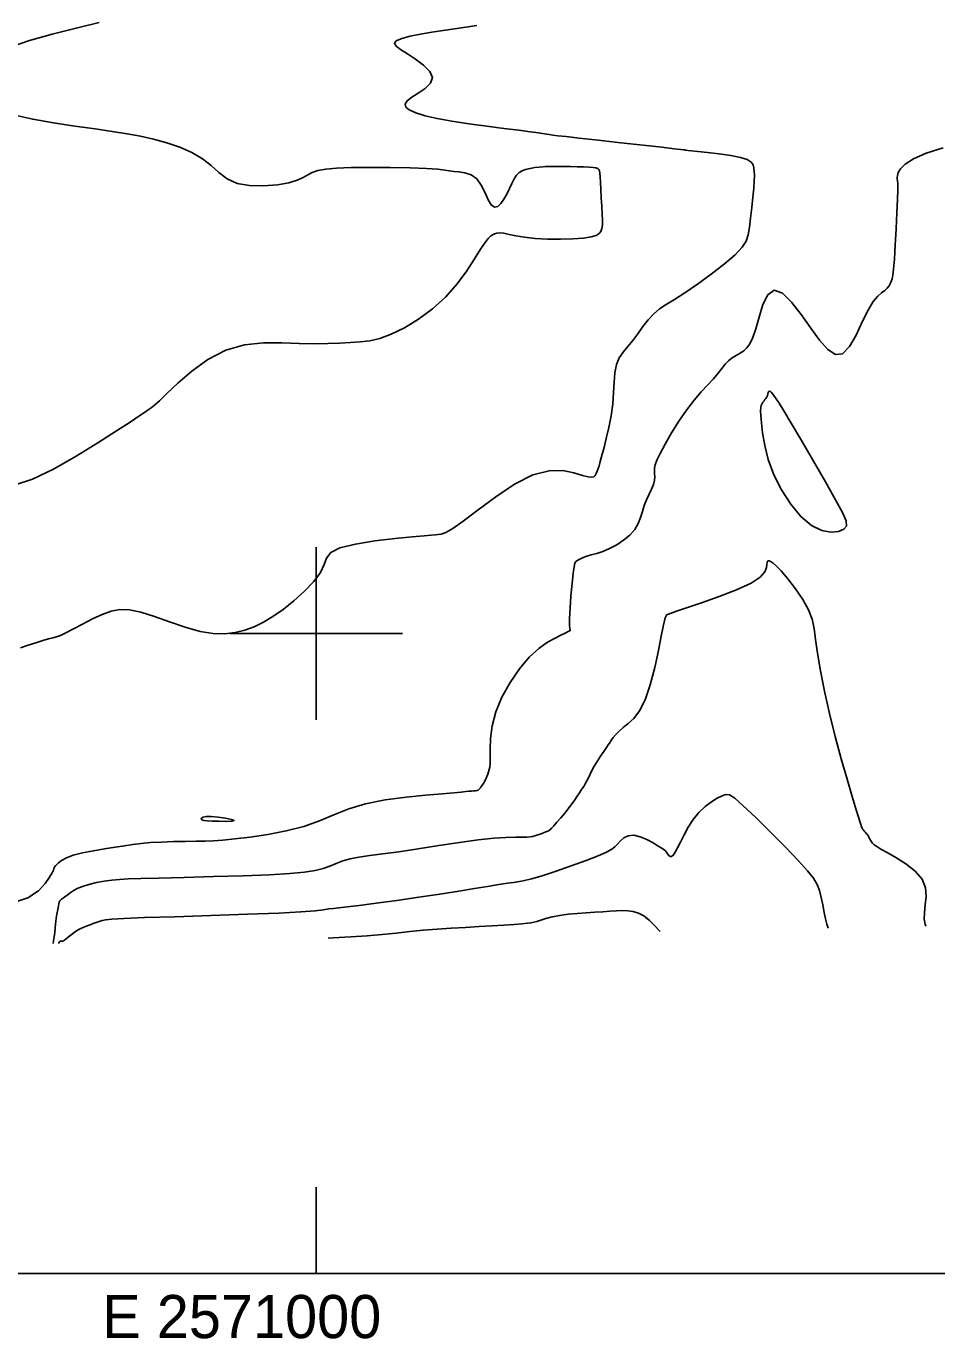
# Model space of a CAD drawing. Extents: x 2566142 to 2571431, y 418755 to 421584.
# Drawn here: x 2570899.1 to 2571215.8, y 418754.8 to 419211.1 of the extents above; entities that cross this region are included whole.
import ezdxf

# ---------------------------------------------------------------- set-up
doc = ezdxf.new("R2010")
doc.units = 0
for name, color, linetype in [('Contour_ADS_Major', 7, 'Continuous'), ('Contour_ADS_Minor', 7, 'Continuous'), ('Contour_ADS_State_Plane_Border', 7, 'Continuous'), ('Contour_ADS_Tick', 7, 'Continuous')]:
    doc.layers.add(name, color=color, linetype=linetype)

# ---------------------------------------------------------------- blocks, each defined once
blk = doc.blocks.new('S890')
at = {"layer": 'Contour_ADS_Tick'}
for p, q in [((0, -0.5), (0, 0.5)), ((-0.5, 0), (0.5, 0))]:
    blk.add_line(p, q, dxfattribs=at)

msp = doc.modelspace()

# ---------------------------------------------------------------- linework, layer by layer
at = {"layer": 'Contour_ADS_Major'}
for points in [[(2570893.53, 419203.78), (2570900.3, 419206.14), (2570908.19, 419208.36), (2570916.47, 419210.44), (2570924.44, 419212.39)], [(2571064.22, 419149.44), (2571063.1, 419148.45), (2571061.96, 419148.21), (2571060.86, 419148.94), (2571059.81, 419150.74), (2571058.7, 419153.21), (2571057.41, 419155.81), (2571055.82, 419158.01), (2571053.87, 419159.4), (2571051.72, 419160.11), (2571049.62, 419160.41), (2571047.79, 419160.56), (2571046.32, 419160.76), (2571044.69, 419161.04), (2571042.27, 419161.33), (2571038.38, 419161.61), (2571032.65, 419161.82), (2571025.73, 419161.95), (2571018.56, 419161.98), (2571012.09, 419161.91), (2571007.03, 419161.72), (2571003.29, 419161.39), (2571000.59, 419160.91), (2570998.6, 419160.26), (2570997.03, 419159.44), (2570995.44, 419158.52), (2570993.41, 419157.58), (2570990.5, 419156.69), (2570986.46, 419155.97), (2570981.7, 419155.56), (2570976.83, 419155.67), (2570972.46, 419156.46), (2570968.99, 419158.04), (2570966.14, 419160.19), (2570963.45, 419162.62), (2570960.43, 419165.03), (2570956.74, 419167.17), (2570952.5, 419169.01), (2570947.97, 419170.56), (2570943.37, 419171.83), (2570938.87, 419172.85), (2570934.21, 419173.71), (2570929.05, 419174.51), (2570923.04, 419175.35), (2570916.04, 419176.33), (2570908.57, 419177.45), (2570901.37, 419178.73), (2570895.16, 419180.18)], [(2570895.26, 419051.62), (2570901.28, 419053.61), (2570908.57, 419057.12), (2570916.46, 419061.58), (2570924.07, 419066.25), (2570930.55, 419070.4), (2570935.22, 419073.43), (2570938.32, 419075.47), (2570940.29, 419076.79), (2570941.57, 419077.68), (2570942.6, 419078.42), (2570943.76, 419079.37), (2570945.46, 419080.9), (2570948.05, 419083.37), (2570951.83, 419086.97), (2570956.66, 419091.15), (2570962.3, 419095.21), (2570968.51, 419098.42), (2570975.05, 419100.26), (2570981.65, 419100.98), (2570988.06, 419101.01), (2570994.02, 419100.8), (2570999.31, 419100.71), (2571003.99, 419100.76), (2571008.13, 419100.9), (2571011.85, 419101.09), (2571015.27, 419101.31), (2571018.6, 419101.73), (2571022.12, 419102.57), (2571026.08, 419104.03), (2571030.63, 419106.27), (2571035.53, 419109.24), (2571040.45, 419112.85), (2571045.04, 419116.99), (2571049.02, 419121.52), (2571052.36, 419126.07), (2571055.06, 419130.23), (2571057.17, 419133.61), (2571058.72, 419135.9), (2571059.82, 419137.28), (2571060.64, 419138.05), (2571061.32, 419138.5), (2571061.99, 419138.85), (2571062.78, 419139.1), (2571063.81, 419139.21), (2571065.2, 419139.09), (2571067.05, 419138.73), (2571069.45, 419138.22), (2571072.44, 419137.69), (2571076.1, 419137.26), (2571080.39, 419137.03), (2571084.94, 419137), (2571089.29, 419137.13), (2571092.95, 419137.41), (2571095.6, 419137.81), (2571097.33, 419138.32), (2571098.38, 419138.97), (2571098.98, 419139.77), (2571099.34, 419140.74), (2571099.51, 419141.98), (2571099.54, 419143.62), (2571099.46, 419145.77), (2571099.32, 419148.48), (2571099.15, 419151.46), (2571098.96, 419154.39), (2571098.81, 419156.91), (2571098.7, 419158.75), (2571098.6, 419160), (2571098.46, 419160.79), (2571098.24, 419161.29), (2571097.89, 419161.63), (2571097.29, 419161.87), (2571096.34, 419162.02), (2571094.93, 419162.11), (2571093, 419162.18), (2571090.74, 419162.22), (2571088.4, 419162.26), (2571086.23, 419162.28), (2571084.45, 419162.3), (2571083.04, 419162.31), (2571081.98, 419162.32), (2571081.22, 419162.33), (2571080.7, 419162.33), (2571080.25, 419162.32), (2571079.69, 419162.29), (2571078.84, 419162.22), (2571077.56, 419162.11), (2571075.99, 419161.93), (2571074.35, 419161.67), (2571072.82, 419161.32), (2571071.57, 419160.85), (2571070.55, 419160.2), (2571069.68, 419159.3), (2571068.87, 419158.06), (2571068.05, 419156.46), (2571067.2, 419154.62), (2571066.28, 419152.72), (2571065.29, 419150.93), (2571064.22, 419149.44)], [(2571004.12, 418894.1), (2571005.91, 418894.22), (2571012.01, 418894.55), (2571017.7, 418894.89), (2571022.93, 418895.33), (2571027.8, 418895.83), (2571032.51, 418896.34), (2571037.22, 418896.81), (2571042.05, 418897.2), (2571046.96, 418897.52), (2571051.85, 418897.8), (2571056.62, 418898.07), (2571061.15, 418898.34), (2571065.27, 418898.61), (2571068.8, 418898.85), (2571071.55, 418899.06), (2571073.43, 418899.21), (2571074.68, 418899.36), (2571075.65, 418899.57), (2571076.69, 418899.88), (2571078.09, 418900.33), (2571079.89, 418900.88), (2571082.09, 418901.44), (2571084.67, 418901.95), (2571087.6, 418902.35), (2571090.73, 418902.65), (2571093.89, 418902.88), (2571096.91, 418903.08), (2571099.65, 418903.26), (2571102.12, 418903.43), (2571104.38, 418903.55), (2571106.45, 418903.61), (2571108.4, 418903.56), (2571110.26, 418903.32), (2571112.08, 418902.77), (2571113.89, 418901.8), (2571115.74, 418900.33), (2571117.58, 418898.54), (2571119.39, 418896.64), (2571119.61, 418896.41)]]:
    msp.add_lwpolyline(points, dxfattribs=at)
at = {"layer": 'Contour_ADS_Minor'}
for points in [[(2571148.12, 419134.22), (2571149.53, 419136.41), (2571150.26, 419138.6), (2571150.67, 419141.18), (2571151.08, 419144.4), (2571151.5, 419148.01), (2571151.88, 419151.61), (2571152.17, 419154.81), (2571152.35, 419157.33), (2571152.41, 419159.23), (2571152.36, 419160.69), (2571152.21, 419161.87), (2571151.93, 419162.92), (2571151.27, 419163.87), (2571149.93, 419164.72), (2571147.61, 419165.47), (2571144.18, 419166.14), (2571140.12, 419166.71), (2571136.08, 419167.17), (2571132.71, 419167.52), (2571130.49, 419167.76), (2571129.24, 419167.9), (2571128.64, 419167.98), (2571128.32, 419168.04), (2571127.92, 419168.1), (2571126.84, 419168.23), (2571124.48, 419168.51), (2571120.21, 419168.99), (2571113.72, 419169.72), (2571105.93, 419170.58), (2571098.08, 419171.45), (2571091.42, 419172.19), (2571086.87, 419172.7), (2571084.06, 419173.03), (2571082.33, 419173.25), (2571080.98, 419173.44), (2571079.42, 419173.69), (2571077.32, 419174.01), (2571074.41, 419174.42), (2571070.42, 419174.94), (2571065.24, 419175.57), (2571059.27, 419176.31), (2571053.06, 419177.13), (2571047.17, 419178.03), (2571042.05, 419178.98), (2571037.85, 419179.96), (2571034.6, 419180.97), (2571032.36, 419181.98), (2571031.15, 419182.99), (2571030.93, 419184.04), (2571031.63, 419185.16), (2571033.19, 419186.42), (2571035.45, 419187.85), (2571037.84, 419189.47), (2571039.71, 419191.26), (2571040.4, 419193.24), (2571039.47, 419195.39), (2571037.31, 419197.57), (2571034.51, 419199.66), (2571031.68, 419201.5), (2571029.35, 419202.99), (2571027.78, 419204.19), (2571027.2, 419205.17), (2571027.81, 419206.04), (2571029.73, 419206.86), (2571032.68, 419207.64), (2571036.3, 419208.37), (2571040.24, 419209.04), (2571044.18, 419209.65), (2571048.09, 419210.22), (2571051.97, 419210.79), (2571055.84, 419211.37)], [(2571202.19, 419150.95), (2571202.29, 419154.04), (2571202.3, 419155.79), (2571202.25, 419156.64), (2571202.18, 419157.05), (2571202.11, 419157.42), (2571202.06, 419157.86), (2571202.08, 419158.44), (2571202.17, 419159.23), (2571202.44, 419160.25), (2571203.19, 419161.55), (2571204.82, 419163.11), (2571207.7, 419164.96), (2571212.13, 419167), (2571218.06, 419168.82)], [(2571085.07, 418999.33), (2571086.36, 418999.95), (2571087.08, 419000.33), (2571087.44, 419000.54), (2571087.65, 419000.66), (2571087.87, 419000.76), (2571088.09, 419000.84), (2571088.27, 419000.92), (2571088.34, 419001), (2571088.28, 419001.14), (2571088.16, 419001.65), (2571088.05, 419002.89), (2571088.07, 419005.2), (2571088.26, 419008.77), (2571088.58, 419013.06), (2571088.97, 419017.34), (2571089.35, 419020.89), (2571089.67, 419023.17), (2571089.96, 419024.4), (2571090.28, 419024.95), (2571090.67, 419025.22), (2571091.18, 419025.54), (2571091.88, 419025.93), (2571092.83, 419026.37), (2571094.08, 419026.82), (2571095.67, 419027.28), (2571097.57, 419027.81), (2571099.71, 419028.51), (2571102.05, 419029.48), (2571104.5, 419030.78), (2571106.9, 419032.37), (2571109.06, 419034.17), (2571110.81, 419036.13), (2571112.02, 419038.18), (2571112.83, 419040.27), (2571113.45, 419042.37), (2571114.09, 419044.44), (2571114.89, 419046.46), (2571115.78, 419048.39), (2571116.62, 419050.18), (2571117.26, 419051.8), (2571117.6, 419053.22), (2571117.72, 419054.46), (2571117.69, 419055.56), (2571117.63, 419056.54), (2571117.64, 419057.48), (2571117.86, 419058.62), (2571118.46, 419060.22), (2571119.57, 419062.57), (2571121.3, 419065.81), (2571123.53, 419069.68), (2571126.08, 419073.75), (2571128.76, 419077.64), (2571131.4, 419081.03), (2571133.91, 419083.92), (2571136.19, 419086.39), (2571138.15, 419088.55), (2571139.74, 419090.45), (2571141.06, 419092.12), (2571142.24, 419093.56), (2571143.42, 419094.77), (2571144.71, 419095.76), (2571146.06, 419096.61), (2571147.41, 419097.41), (2571148.68, 419098.25), (2571149.81, 419099.26), (2571150.84, 419100.69), (2571151.85, 419102.81), (2571152.88, 419105.89), (2571154.01, 419109.99), (2571155.37, 419114.29), (2571157.09, 419117.74), (2571159.31, 419119.31), (2571162.11, 419118.27), (2571165.32, 419115.16), (2571168.7, 419110.84), (2571172.02, 419106.16), (2571175.09, 419101.92), (2571177.92, 419098.69), (2571180.56, 419096.95), (2571183.07, 419097.2), (2571185.48, 419099.7), (2571187.77, 419103.71), (2571189.93, 419108.27), (2571191.92, 419112.39), (2571193.72, 419115.34), (2571195.3, 419117.23), (2571196.66, 419118.42), (2571197.76, 419119.25), (2571198.6, 419120.03), (2571199.22, 419120.8), (2571199.67, 419121.58), (2571200.02, 419122.37), (2571200.31, 419123.23), (2571200.56, 419124.53), (2571200.82, 419126.67), (2571201.09, 419130.08), (2571201.4, 419134.95), (2571201.71, 419140.64), (2571201.99, 419146.26), (2571202.19, 419150.95)], [(2570897.17, 418994.97), (2570899.84, 418995.87), (2570902.47, 418996.75), (2570904.88, 418997.54), (2570906.88, 418998.13), (2570908.36, 418998.5), (2570909.62, 418998.8), (2570911.01, 418999.27), (2570912.9, 419000.14), (2570915.54, 419001.53), (2570918.73, 419003.26), (2570922.17, 419005.05), (2570925.53, 419006.62), (2570928.62, 419007.72), (2570931.66, 419008.26), (2570934.98, 419008.17), (2570938.92, 419007.37), (2570943.68, 419005.89), (2570948.98, 419004.02), (2570954.41, 419002.17), (2570959.57, 419000.71), (2570964.15, 418999.95), (2570968.18, 418999.85), (2570971.8, 419000.29), (2570975.16, 419001.14), (2570978.38, 419002.32), (2570981.6, 419003.86), (2570984.91, 419005.83), (2570988.45, 419008.31), (2570992.24, 419011.32), (2570995.96, 419014.64), (2570999.18, 419018.02), (2571001.49, 419021.17), (2571002.71, 419023.9), (2571003.58, 419026.19), (2571005.09, 419028.12), (2571008.23, 419029.72), (2571013.62, 419031.05), (2571020.41, 419032.13), (2571027.4, 419032.96), (2571033.41, 419033.55), (2571037.51, 419033.93), (2571040, 419034.15), (2571041.45, 419034.26), (2571042.43, 419034.34), (2571043.48, 419034.49), (2571045.03, 419035.06), (2571047.46, 419036.43), (2571051.13, 419038.98), (2571056.27, 419042.9), (2571062.43, 419047.5), (2571068.99, 419051.86), (2571075.35, 419055.09), (2571080.99, 419056.54), (2571085.76, 419056.58), (2571089.64, 419055.83), (2571092.57, 419054.94), (2571094.56, 419054.4), (2571095.81, 419054.27), (2571096.54, 419054.46), (2571097, 419054.92), (2571097.37, 419055.58), (2571097.72, 419056.38), (2571098.04, 419057.29), (2571098.35, 419058.26), (2571098.66, 419059.29), (2571099.01, 419060.55), (2571099.47, 419062.25), (2571100.08, 419064.62), (2571100.87, 419067.79), (2571101.73, 419071.55), (2571102.52, 419075.64), (2571103.12, 419079.78), (2571103.44, 419083.72), (2571103.62, 419087.36), (2571103.89, 419090.63), (2571104.43, 419093.44), (2571105.41, 419095.78), (2571106.75, 419097.81), (2571108.35, 419099.76), (2571110.07, 419101.83), (2571111.83, 419104.17), (2571113.62, 419106.65), (2571115.47, 419109.05), (2571117.38, 419111.15), (2571119.41, 419112.85), (2571121.74, 419114.39), (2571124.6, 419116.11), (2571128.2, 419118.38), (2571132.61, 419121.4), (2571137.39, 419124.9), (2571141.94, 419128.45), (2571145.66, 419131.65), (2571148.12, 419134.22)], [(2571106.76, 418967.32), (2571108.5, 418968.68), (2571110.45, 418970.45), (2571112.46, 418973.04), (2571114.41, 418976.86), (2571116.19, 418982.1), (2571117.74, 418988.11), (2571119.03, 418994.04), (2571120.02, 418999.02), (2571120.7, 419002.4), (2571121.12, 419004.4), (2571121.37, 419005.43), (2571121.53, 419005.89), (2571121.67, 419006.15), (2571121.81, 419006.31), (2571121.98, 419006.42), (2571122.19, 419006.52), (2571122.53, 419006.67), (2571123.42, 419007.01), (2571125.33, 419007.69), (2571128.76, 419008.86), (2571133.94, 419010.61), (2571140.1, 419012.78), (2571146.21, 419015.15), (2571151.24, 419017.48), (2571154.43, 419019.59), (2571156.05, 419021.4), (2571156.65, 419022.87), (2571156.75, 419023.98), (2571156.82, 419024.69), (2571156.96, 419025.07), (2571157.19, 419025.22), (2571157.54, 419025.19), (2571158.05, 419025.04), (2571158.83, 419024.57), (2571160.02, 419023.53), (2571161.75, 419021.7), (2571164.07, 419018.93), (2571166.68, 419015.5), (2571169.19, 419011.8), (2571171.2, 419008.19), (2571172.46, 419004.93), (2571173.17, 419001.65), (2571173.67, 418997.88), (2571174.32, 418993.11), (2571175.37, 418987.02), (2571176.81, 418979.88), (2571178.55, 418972.11), (2571180.51, 418964.15), (2571182.58, 418956.42), (2571184.61, 418949.32), (2571186.42, 418943.27), (2571187.83, 418938.67), (2571188.73, 418935.78), (2571189.2, 418934.25), (2571189.4, 418933.59), (2571189.48, 418933.33), (2571189.57, 418933.05), (2571189.7, 418932.7), (2571189.89, 418932.3), (2571190.13, 418931.88), (2571190.44, 418931.46), (2571190.79, 418931.05), (2571191.13, 418930.67), (2571191.44, 418930.34), (2571191.68, 418930.05), (2571191.88, 418929.78), (2571192.06, 418929.49), (2571192.25, 418929.12), (2571192.48, 418928.67), (2571192.76, 418928.14), (2571193.11, 418927.59), (2571193.53, 418927.04), (2571194.08, 418926.51), (2571194.95, 418925.88), (2571196.36, 418925.02), (2571198.55, 418923.78), (2571201.61, 418922.07), (2571205.06, 418919.91), (2571208.31, 418917.39), (2571210.73, 418914.58), (2571211.91, 418911.58), (2571212.12, 418908.54), (2571211.84, 418905.61), (2571211.51, 418902.95), (2571211.5, 418900.7), (2571211.81, 418898.86), (2571212.01, 418898.26)], [(2570894.47, 418906.31), (2570899.7, 418908.07), (2570903.33, 418910.46), (2570905.71, 418913.01), (2570907.19, 418915.23), (2570908.09, 418916.77), (2570908.56, 418917.69), (2570908.76, 418918.17), (2570908.81, 418918.4), (2570908.83, 418918.54), (2570908.85, 418918.62), (2570908.86, 418918.68), (2570908.88, 418918.72), (2570908.93, 418918.77), (2570909.04, 418918.89), (2570909.27, 418919.14), (2570909.69, 418919.58), (2570910.36, 418920.25), (2570911.43, 418921.08), (2570913.08, 418921.99), (2570915.48, 418922.89), (2570918.71, 418923.7), (2570922.46, 418924.42), (2570926.38, 418925.06), (2570930.06, 418925.63), (2570933.26, 418926.14), (2570936.17, 418926.58), (2570939.1, 418926.96), (2570942.38, 418927.25), (2570946.21, 418927.46), (2570950.35, 418927.6), (2570954.46, 418927.69), (2570958.18, 418927.76), (2570961.32, 418927.82), (2570964.25, 418927.94), (2570967.52, 418928.17), (2570971.64, 418928.57), (2570976.98, 418929.2), (2570983.14, 418930.1), (2570989.55, 418931.32), (2570995.66, 418932.89), (2571001.08, 418934.83), (2571006.12, 418936.94), (2571011.32, 418939), (2571017.18, 418940.79), (2571024.01, 418942.14), (2571031.23, 418943.09), (2571038.1, 418943.74), (2571043.83, 418944.2), (2571047.87, 418944.54), (2571050.45, 418944.8), (2571052.04, 418944.98), (2571053.09, 418945.1), (2571053.97, 418945.18), (2571054.74, 418945.23), (2571055.39, 418945.28), (2571055.91, 418945.37), (2571056.29, 418945.52), (2571056.57, 418945.72), (2571056.82, 418945.99), (2571057.08, 418946.32), (2571057.4, 418946.72), (2571057.76, 418947.2), (2571058.16, 418947.78), (2571058.56, 418948.48), (2571058.95, 418949.31), (2571059.31, 418950.2), (2571059.65, 418951.09), (2571059.94, 418951.91), (2571060.17, 418952.65), (2571060.35, 418953.52), (2571060.45, 418954.82), (2571060.47, 418956.82), (2571060.45, 418959.73), (2571060.59, 418963.45), (2571061.17, 418967.83), (2571062.44, 418972.69), (2571064.58, 418977.84), (2571067.41, 418982.95), (2571070.66, 418987.69), (2571074.08, 418991.71), (2571077.4, 418994.75), (2571080.46, 418996.91), (2571083.07, 418998.37), (2571085.07, 418999.33)], [(2570908.51, 418892.19), (2570908.64, 418893.1), (2570908.83, 418894.51), (2570909.03, 418896.06), (2570909.21, 418897.55), (2570909.35, 418898.87), (2570909.46, 418899.98), (2570909.56, 418900.93), (2570909.65, 418901.71), (2570909.75, 418902.36), (2570909.85, 418902.92), (2570909.95, 418903.46), (2570910.06, 418904.02), (2570910.17, 418904.65), (2570910.29, 418905.31), (2570910.44, 418905.95), (2570910.62, 418906.52), (2570910.84, 418906.98), (2570911.1, 418907.34), (2570911.4, 418907.64), (2570911.73, 418907.89), (2570912.09, 418908.12), (2570912.52, 418908.39), (2570913.03, 418908.73), (2570913.66, 418909.19), (2570914.45, 418909.8), (2570915.48, 418910.52), (2570916.84, 418911.29), (2570918.64, 418912.05), (2570920.91, 418912.75), (2570923.52, 418913.36), (2570926.26, 418913.86), (2570928.94, 418914.24), (2570931.52, 418914.49), (2570934.6, 418914.65), (2570938.93, 418914.78), (2570945.26, 418914.94), (2570954, 418915.15), (2570964.2, 418915.43), (2570974.54, 418915.76), (2570983.74, 418916.12), (2570990.78, 418916.51), (2570995.89, 418916.97), (2570999.59, 418917.52), (2571002.38, 418918.21), (2571004.75, 418919.05), (2571006.95, 418919.98), (2571009.22, 418920.88), (2571011.78, 418921.66), (2571014.84, 418922.26), (2571018.58, 418922.78), (2571023.17, 418923.34), (2571028.76, 418924.08), (2571035.4, 418925.08), (2571042.61, 418926.22), (2571049.78, 418927.32), (2571056.31, 418928.21), (2571061.72, 418928.77), (2571065.99, 418929.05), (2571069.25, 418929.15), (2571071.63, 418929.17), (2571073.25, 418929.2), (2571074.36, 418929.28), (2571075.2, 418929.42), (2571076.04, 418929.65), (2571077.06, 418929.98), (2571078.19, 418930.37), (2571079.28, 418930.77), (2571080.18, 418931.12), (2571080.81, 418931.41), (2571081.3, 418931.74), (2571081.84, 418932.27), (2571082.6, 418933.11), (2571083.72, 418934.37), (2571085.09, 418935.93), (2571086.53, 418937.62), (2571087.88, 418939.3), (2571089.01, 418940.81), (2571089.95, 418942.18), (2571090.77, 418943.43), (2571091.53, 418944.6), (2571092.28, 418945.72), (2571093.01, 418946.81), (2571093.68, 418947.88), (2571094.28, 418948.93), (2571094.79, 418949.98), (2571095.3, 418951.1), (2571095.89, 418952.35), (2571096.68, 418953.81), (2571097.71, 418955.5), (2571098.88, 418957.28), (2571100, 418958.94), (2571100.93, 418960.31), (2571101.55, 418961.24), (2571101.96, 418961.87), (2571102.29, 418962.39), (2571102.7, 418962.99), (2571103.32, 418963.83), (2571104.18, 418964.87), (2571105.32, 418966.06), (2571106.76, 418967.32)], [(2570910.47, 418892.23), (2570910.49, 418892.38), (2570910.56, 418892.62), (2570910.65, 418892.79), (2570910.79, 418892.91), (2570910.99, 418892.97), (2570911.23, 418892.99), (2570911.47, 418893), (2570911.7, 418893.02), (2570911.91, 418893.06), (2570912.16, 418893.18), (2570912.51, 418893.43), (2570913.03, 418893.85), (2570913.78, 418894.49), (2570914.72, 418895.25), (2570915.78, 418896.05), (2570916.91, 418896.8), (2570918.05, 418897.4), (2570919.18, 418897.89), (2570920.3, 418898.31), (2570921.39, 418898.7), (2570922.45, 418899.09), (2570923.49, 418899.49), (2570924.51, 418899.85), (2570925.54, 418900.18), (2570926.75, 418900.44), (2570928.94, 418900.67), (2570933.11, 418900.91), (2570940.23, 418901.18), (2570950.78, 418901.52), (2570963.36, 418901.91), (2570976.06, 418902.34), (2570986.98, 418902.77), (2570994.68, 418903.2), (2570999.57, 418903.6), (2571002.51, 418903.94), (2571004.37, 418904.21), (2571005.97, 418904.4), (2571007.9, 418904.6), (2571010.69, 418904.9), (2571014.89, 418905.41), (2571020.83, 418906.19), (2571027.98, 418907.18), (2571035.62, 418908.29), (2571043.02, 418909.4), (2571049.55, 418910.42), (2571055.07, 418911.32), (2571059.51, 418912.06), (2571062.82, 418912.62), (2571065.04, 418912.96), (2571066.47, 418913.16), (2571067.52, 418913.28), (2571068.58, 418913.4), (2571070, 418913.61), (2571072.02, 418914), (2571074.82, 418914.68), (2571078.6, 418915.77), (2571083.41, 418917.32), (2571088.7, 418919.15), (2571093.82, 418921.01), (2571098.07, 418922.67), (2571100.97, 418923.95), (2571102.77, 418924.96), (2571103.89, 418925.85), (2571104.77, 418926.78), (2571105.78, 418927.86), (2571107.02, 418928.89), (2571108.54, 418929.63), (2571110.41, 418929.83), (2571112.62, 418929.33), (2571114.96, 418928.33), (2571117.16, 418927.14), (2571118.97, 418926.06), (2571120.21, 418925.29), (2571120.97, 418924.78), (2571121.43, 418924.38), (2571121.78, 418923.94), (2571122.15, 418923.38), (2571122.58, 418922.81), (2571123.07, 418922.42), (2571123.6, 418922.4), (2571124.19, 418922.89), (2571124.87, 418923.91), (2571125.69, 418925.44), (2571126.7, 418927.46), (2571127.93, 418929.92), (2571129.4, 418932.61), (2571131.11, 418935.31), (2571133.06, 418937.77), (2571135.23, 418939.81), (2571137.44, 418941.43), (2571139.5, 418942.66), (2571141.21, 418943.54), (2571142.5, 418944.03), (2571143.79, 418943.87), (2571145.62, 418942.67), (2571148.53, 418940.1), (2571152.84, 418935.99), (2571157.99, 418930.92), (2571163.21, 418925.66), (2571167.72, 418920.98)], [(2571167.72, 418920.98), (2571170.92, 418917.46), (2571172.98, 418914.86), (2571174.23, 418912.73), (2571175.03, 418910.61), (2571175.65, 418908.19), (2571176.19, 418905.58), (2571176.67, 418903.01), (2571177.11, 418900.73), (2571177.55, 418898.91), (2571178.05, 418897.58)]]:
    msp.add_lwpolyline(points, dxfattribs=at)
for points in [[(2571157.67, 419084.25), (2571157.98, 419084.13), (2571158.37, 419083.74), (2571158.83, 419083.15), (2571159.36, 419082.41), (2571160.01, 419081.49), (2571161.01, 419079.98), (2571162.64, 419077.36), (2571165.18, 419073.13), (2571168.77, 419067.05), (2571172.95, 419059.88), (2571177.1, 419052.66), (2571180.62, 419046.43), (2571183.03, 419041.98), (2571184.26, 419039.09), (2571184.39, 419037.32), (2571183.48, 419036.21), (2571181.62, 419035.44), (2571179, 419035.19), (2571175.81, 419035.79), (2571172.28, 419037.56), (2571168.6, 419040.69), (2571165.03, 419044.94), (2571161.79, 419049.89), (2571159.14, 419055.18), (2571157.23, 419060.43), (2571155.98, 419065.37), (2571155.23, 419069.73), (2571154.81, 419073.25), (2571154.58, 419075.76), (2571154.51, 419077.42), (2571154.58, 419078.5), (2571154.76, 419079.25), (2571155.04, 419079.87), (2571155.38, 419080.42), (2571155.74, 419080.9), (2571156.07, 419081.3), (2571156.34, 419081.64), (2571156.56, 419081.96), (2571156.74, 419082.29), (2571156.9, 419082.7), (2571157.06, 419083.19), (2571157.22, 419083.69), (2571157.42, 419084.08), (2571157.67, 419084.25)], [(2570963.47, 418936.39), (2570965.9, 418936.17), (2570968.47, 418935.76), (2570970.53, 418935.3), (2570971.4, 418934.92), (2570970.64, 418934.7), (2570968.69, 418934.63), (2570966.19, 418934.67), (2570963.79, 418934.75), (2570962.01, 418934.85), (2570960.87, 418934.98), (2570960.25, 418935.16), (2570960.02, 418935.41), (2570960.13, 418935.76), (2570960.65, 418936.1), (2570961.72, 418936.35), (2570963.47, 418936.39)]]:
    msp.add_lwpolyline(points, close=True, dxfattribs=at)
at = {"layer": 'Contour_ADS_State_Plane_Border'}
msp.add_line((2571000, 418777.5), (2571000, 418807.5), dxfattribs=at)
msp.add_lwpolyline([(2566164.43, 418777.5), (2571407.81, 418777.5), (2571407.81, 421561.67), (2566164.43, 421561.67), (2566164.43, 418777.5)], close=True, dxfattribs=at)

# ---------------------------------------------------------------- block references
at = {"layer": 'Contour_ADS_Tick', "xscale": 60, "yscale": 60}
msp.add_blockref('S890', (2571000, 419000), dxfattribs=at)

# ---------------------------------------------------------------- texts
at = {"layer": 'Contour_ADS_State_Plane_Border'}
msp.add_text(' E 2571000', height=15, dxfattribs=at).set_placement((2570920, 418755))

doc.saveas('drawing.dxf')
